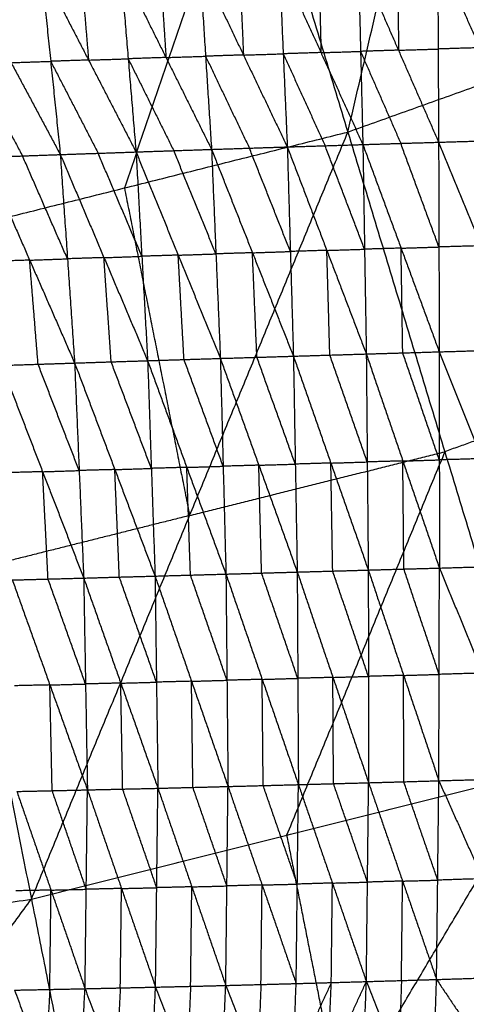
# Model space of a CAD drawing. Header units: millimetres. Extents: x -106 to 110, y -96 to 120.
# Tile 529 of 656: x 14.82 to 20.43, y -55.46 to -43.08. Entities that reach past the tile are written whole.
import ezdxf

# ---------------------------------------------------------------- set-up
doc = ezdxf.new("R2010")
doc.units = ezdxf.units.MM
doc.header["$MEASUREMENT"] = 0
doc.layers.add('Default', color=7, linetype='Continuous', true_color=0x000000)

msp = doc.modelspace()

# ---------------------------------------------------------------- linework, layer by layer
at = {"layer": 'Default'}
for points in [[(18.943, -44.494, 3.952), (20.073, -39.669, 3.907), (21.204, -34.844, 3.861)], [(13.327, -45.901, 3.952), (14.925, -41.21, 3.907), (16.524, -36.518, 3.861)], [(16.524, -36.518, 3.861), (17.733, -40.506, 3.907), (18.943, -44.494, 3.952)], [(17.733, -40.506, 3.907), (16.934, -42.852, 3.929), (16.135, -45.197, 3.952)], [(18.577, -42.324, 0.203), (18.591, -42.91, -0.264), (18.606, -43.495, -0.731)], [(19.075, -42.309, 0.206), (19.103, -43.48, -0.729), (19.132, -44.651, -1.663)], [(19.075, -42.309, 0.206), (19.579, -43.465, -0.725), (20.084, -44.622, -1.655)], [(19.574, -42.294, 0.208), (19.576, -42.88, -0.258), (19.579, -43.465, -0.725)], [(20.073, -42.279, 0.211), (20.078, -43.45, -0.722), (20.084, -44.622, -1.655)], [(20.073, -42.279, 0.211), (20.608, -43.434, -0.718), (21.144, -44.59, -1.646)], [(15.087, -42.433, 0.189), (15.208, -43.605, -0.75), (15.329, -44.777, -1.689)], [(15.087, -42.433, 0.189), (15.684, -43.589, -0.748), (16.281, -44.744, -1.686)], [(15.586, -42.417, 0.191), (15.635, -43.003, -0.279), (15.684, -43.589, -0.748)], [(16.084, -42.401, 0.193), (16.182, -43.573, -0.746), (16.281, -44.744, -1.686)], [(16.084, -42.401, 0.193), (16.657, -43.557, -0.743), (17.23, -44.712, -1.68)], [(16.582, -42.386, 0.195), (16.619, -42.971, -0.274), (16.657, -43.557, -0.743)], [(17.08, -42.37, 0.197), (17.155, -43.541, -0.742), (17.23, -44.712, -1.68)], [(17.08, -42.37, 0.197), (17.631, -43.526, -0.738), (18.182, -44.681, -1.672)], [(17.58, -42.355, 0.199), (17.605, -42.94, -0.269), (17.631, -43.526, -0.738)], [(18.079, -42.339, 0.201), (18.131, -43.51, -0.736), (18.182, -44.681, -1.672)], [(18.079, -42.339, 0.201), (18.606, -43.495, -0.731), (19.132, -44.651, -1.663)], [(14.093, -42.466, 0.186), (14.711, -43.622, -0.751), (15.329, -44.777, -1.689)], [(18.943, -44.494, 3.952), (21.668, -43.519, 3.952), (24.393, -42.544, 3.952)], [(19.579, -43.465, -0.725), (19.829, -43.458, -0.723), (20.078, -43.45, -0.722)], [(20.608, -43.434, -0.718), (20.343, -43.442, -0.72), (20.078, -43.45, -0.722)], [(15.684, -43.589, -0.748), (15.933, -43.581, -0.747), (16.182, -43.573, -0.746)], [(16.657, -43.557, -0.743), (16.42, -43.565, -0.745), (16.182, -43.573, -0.746)], [(16.182, -43.573, -0.746), (16.469, -44.15, -1.215), (16.755, -44.728, -1.683)], [(16.657, -43.557, -0.743), (16.906, -43.549, -0.743), (17.155, -43.541, -0.742)], [(17.631, -43.526, -0.738), (17.393, -43.533, -0.74), (17.155, -43.541, -0.742)], [(17.155, -43.541, -0.742), (17.43, -44.119, -1.209), (17.706, -44.696, -1.676)], [(17.631, -43.526, -0.738), (17.881, -43.518, -0.737), (18.131, -43.51, -0.736)], [(18.606, -43.495, -0.731), (18.368, -43.503, -0.733), (18.131, -43.51, -0.736)], [(18.131, -43.51, -0.736), (18.394, -44.088, -1.202), (18.657, -44.666, -1.668)], [(18.606, -43.495, -0.731), (18.855, -43.488, -0.73), (19.103, -43.48, -0.729)], [(19.579, -43.465, -0.725), (19.341, -43.473, -0.727), (19.103, -43.48, -0.729)], [(19.103, -43.48, -0.729), (19.356, -44.058, -1.194), (19.608, -44.636, -1.659)], [(14.236, -43.639, -0.751), (14.545, -44.217, -1.22), (14.854, -44.794, -1.689)], [(14.711, -43.622, -0.751), (14.96, -43.613, -0.751), (15.208, -43.605, -0.75)], [(15.684, -43.589, -0.748), (15.446, -43.597, -0.749), (15.208, -43.605, -0.75)], [(15.208, -43.605, -0.75), (15.507, -44.183, -1.219), (15.805, -44.761, -1.688)], [(13.327, -45.901, 3.952), (16.135, -45.197, 3.952), (18.943, -44.494, 3.952)], [(14.966, -54.139, 4.188), (16.955, -49.316, 4.07), (18.943, -44.494, 3.952)], [(18.943, -44.494, 3.952), (20.162, -48.513, 4.07), (21.381, -52.532, 4.188)], [(17.23, -44.712, -1.68), (17.706, -44.696, -1.676), (18.182, -44.681, -1.672)], [(18.182, -44.681, -1.672), (18.657, -44.666, -1.668), (19.132, -44.651, -1.663)], [(18.182, -44.681, -1.672), (18.221, -45.996, -2.14), (18.259, -47.312, -2.607)], [(18.182, -44.681, -1.672), (18.679, -45.982, -2.133), (19.175, -47.284, -2.593)], [(19.153, -45.967, -2.128), (18.905, -45.317, -1.898), (18.657, -44.666, -1.668)], [(19.132, -44.651, -1.663), (19.608, -44.636, -1.659), (20.084, -44.622, -1.655)], [(19.132, -44.651, -1.663), (19.153, -45.967, -2.128), (19.175, -47.284, -2.593)], [(19.132, -44.651, -1.663), (19.612, -45.954, -2.122), (20.092, -47.257, -2.581)], [(20.088, -45.939, -2.118), (19.848, -45.288, -1.888), (19.608, -44.636, -1.659)], [(20.084, -44.622, -1.655), (20.614, -44.606, -1.651), (21.144, -44.59, -1.646)], [(20.084, -44.622, -1.655), (20.088, -45.939, -2.118), (20.092, -47.257, -2.581)], [(20.084, -44.622, -1.655), (20.618, -45.924, -2.112), (21.152, -47.226, -2.569)], [(14.379, -44.812, -1.689), (14.854, -44.794, -1.689), (15.329, -44.777, -1.689)], [(14.379, -44.812, -1.689), (14.944, -46.105, -2.165), (15.509, -47.398, -2.641)], [(15.419, -46.088, -2.165), (15.136, -45.441, -1.927), (14.854, -44.794, -1.689)], [(15.329, -44.777, -1.689), (15.805, -44.761, -1.688), (16.281, -44.744, -1.686)], [(15.329, -44.777, -1.689), (15.419, -46.088, -2.165), (15.509, -47.398, -2.641)], [(15.329, -44.777, -1.689), (15.878, -46.073, -2.161), (16.427, -47.369, -2.633)], [(16.354, -46.056, -2.159), (16.079, -45.408, -1.923), (15.805, -44.761, -1.688)], [(16.281, -44.744, -1.686), (16.755, -44.728, -1.683), (17.23, -44.712, -1.68)], [(16.281, -44.744, -1.686), (16.354, -46.056, -2.159), (16.427, -47.369, -2.633)], [(16.281, -44.744, -1.686), (16.811, -46.042, -2.153), (17.341, -47.34, -2.621)], [(17.285, -46.026, -2.15), (17.02, -45.377, -1.917), (16.755, -44.728, -1.683)], [(17.23, -44.712, -1.68), (17.285, -46.026, -2.15), (17.341, -47.34, -2.621)], [(17.23, -44.712, -1.68), (17.744, -46.012, -2.144), (18.259, -47.312, -2.607)], [(18.221, -45.996, -2.14), (17.963, -45.346, -1.908), (17.706, -44.696, -1.676)], [(16.135, -45.197, 3.952), (16.545, -47.257, 4.011), (16.955, -49.316, 4.07)], [(13.327, -45.901, 3.952), (14.147, -50.02, 4.07), (14.966, -54.139, 4.188)], [(20.618, -45.924, -2.112), (20.353, -45.932, -2.115), (20.088, -45.939, -2.118)], [(16.811, -46.042, -2.153), (16.582, -46.049, -2.156), (16.354, -46.056, -2.159)], [(16.811, -46.042, -2.153), (17.048, -46.034, -2.152), (17.285, -46.026, -2.15)], [(16.884, -47.354, -2.627), (16.847, -46.698, -2.39), (16.811, -46.042, -2.153)], [(17.744, -46.012, -2.144), (17.515, -46.019, -2.147), (17.285, -46.026, -2.15)], [(17.744, -46.012, -2.144), (17.983, -46.004, -2.142), (18.221, -45.996, -2.14)], [(17.8, -47.326, -2.614), (17.772, -46.669, -2.379), (17.744, -46.012, -2.144)], [(18.679, -45.982, -2.133), (18.45, -45.989, -2.136), (18.221, -45.996, -2.14)], [(18.679, -45.982, -2.133), (18.916, -45.975, -2.13), (19.153, -45.967, -2.128)], [(18.717, -47.298, -2.6), (18.698, -46.64, -2.366), (18.679, -45.982, -2.133)], [(19.612, -45.954, -2.122), (19.383, -45.961, -2.125), (19.153, -45.967, -2.128)], [(19.612, -45.954, -2.122), (19.85, -45.947, -2.12), (20.088, -45.939, -2.118)], [(19.633, -47.271, -2.587), (19.623, -46.612, -2.354), (19.612, -45.954, -2.122)], [(14.944, -46.105, -2.165), (14.714, -46.112, -2.166), (14.485, -46.12, -2.167)], [(14.944, -46.105, -2.165), (15.181, -46.096, -2.165), (15.419, -46.088, -2.165)], [(15.05, -47.413, -2.643), (14.997, -46.759, -2.404), (14.944, -46.105, -2.165)], [(15.878, -46.073, -2.161), (15.648, -46.08, -2.163), (15.419, -46.088, -2.165)], [(15.878, -46.073, -2.161), (16.116, -46.065, -2.16), (16.354, -46.056, -2.159)], [(15.968, -47.383, -2.637), (15.923, -46.728, -2.399), (15.878, -46.073, -2.161)], [(18.259, -47.312, -2.607), (18.717, -47.298, -2.6), (19.175, -47.284, -2.593)], [(19.175, -47.284, -2.593), (19.633, -47.271, -2.587), (20.092, -47.257, -2.581)], [(19.175, -47.284, -2.593), (19.187, -48.642, -2.655), (19.2, -50.001, -2.718)], [(19.175, -47.284, -2.593), (19.634, -48.63, -2.647), (20.094, -49.976, -2.701)], [(20.093, -48.616, -2.641), (19.863, -47.943, -2.614), (19.633, -47.271, -2.587)], [(20.092, -47.257, -2.581), (20.622, -47.242, -2.575), (21.152, -47.226, -2.569)], [(20.092, -47.257, -2.581), (20.093, -48.616, -2.641), (20.094, -49.976, -2.701)], [(20.092, -47.257, -2.581), (20.629, -48.601, -2.633), (21.167, -49.944, -2.686)], [(14.591, -47.428, -2.644), (15.05, -47.413, -2.643), (15.509, -47.398, -2.641)], [(15.566, -48.75, -2.713), (15.308, -48.082, -2.678), (15.05, -47.413, -2.643)], [(15.509, -47.398, -2.641), (15.968, -47.383, -2.637), (16.427, -47.369, -2.633)], [(15.509, -47.398, -2.641), (15.566, -48.75, -2.713), (15.623, -50.102, -2.786)], [(15.509, -47.398, -2.641), (16.014, -48.738, -2.707), (16.52, -50.077, -2.772)], [(16.473, -48.723, -2.702), (16.221, -48.053, -2.67), (15.968, -47.383, -2.637)], [(16.427, -47.369, -2.633), (16.884, -47.354, -2.627), (17.341, -47.34, -2.621)], [(16.427, -47.369, -2.633), (16.473, -48.723, -2.702), (16.52, -50.077, -2.772)], [(16.427, -47.369, -2.633), (16.919, -48.71, -2.694), (17.411, -50.052, -2.755)], [(17.376, -48.696, -2.688), (17.13, -48.025, -2.657), (16.884, -47.354, -2.627)], [(17.341, -47.34, -2.621), (17.8, -47.326, -2.614), (18.259, -47.312, -2.607)], [(17.341, -47.34, -2.621), (17.376, -48.696, -2.688), (17.411, -50.052, -2.755)], [(17.341, -47.34, -2.621), (17.824, -48.683, -2.679), (18.307, -50.026, -2.736)], [(18.283, -48.669, -2.672), (18.042, -47.998, -2.643), (17.8, -47.326, -2.614)], [(18.259, -47.312, -2.607), (18.283, -48.669, -2.672), (18.307, -50.026, -2.736)], [(18.259, -47.312, -2.607), (18.73, -48.656, -2.662), (19.2, -50.001, -2.718)], [(19.187, -48.642, -2.655), (18.952, -47.97, -2.628), (18.717, -47.298, -2.6)], [(14.591, -47.428, -2.644), (15.107, -48.765, -2.715), (15.623, -50.102, -2.786)], [(22.887, -47.538, 4.07), (21.525, -48.025, 4.07), (20.162, -48.513, 4.07)], [(16.955, -49.316, 4.07), (18.558, -48.915, 4.07), (20.162, -48.513, 4.07)], [(20.162, -48.513, 4.07), (19.168, -50.924, 4.129), (18.174, -53.335, 4.188)], [(18.73, -48.656, -2.662), (18.958, -48.649, -2.659), (19.187, -48.642, -2.655)], [(19.634, -48.63, -2.647), (19.411, -48.636, -2.651), (19.187, -48.642, -2.655)], [(19.634, -48.63, -2.647), (19.864, -48.623, -2.644), (20.093, -48.616, -2.641)], [(19.647, -49.988, -2.709), (19.641, -49.309, -2.678), (19.634, -48.63, -2.647)], [(20.629, -48.601, -2.633), (20.361, -48.609, -2.637), (20.093, -48.616, -2.641)], [(15.107, -48.765, -2.715), (14.883, -48.771, -2.717), (14.659, -48.777, -2.719)], [(15.107, -48.765, -2.715), (15.336, -48.757, -2.714), (15.566, -48.75, -2.713)], [(15.175, -50.114, -2.79), (15.141, -49.439, -2.752), (15.107, -48.765, -2.715)], [(16.014, -48.738, -2.707), (15.79, -48.744, -2.71), (15.566, -48.75, -2.713)], [(16.014, -48.738, -2.707), (16.244, -48.73, -2.704), (16.473, -48.723, -2.702)], [(16.071, -50.089, -2.779), (16.043, -49.413, -2.743), (16.014, -48.738, -2.707)], [(16.919, -48.71, -2.694), (16.696, -48.717, -2.698), (16.473, -48.723, -2.702)], [(16.919, -48.71, -2.694), (17.147, -48.703, -2.691), (17.376, -48.696, -2.688)], [(16.965, -50.064, -2.763), (16.942, -49.387, -2.729), (16.919, -48.71, -2.694)], [(17.824, -48.683, -2.679), (17.6, -48.69, -2.683), (17.376, -48.696, -2.688)], [(17.824, -48.683, -2.679), (18.053, -48.676, -2.675), (18.283, -48.669, -2.672)], [(17.859, -50.039, -2.745), (17.841, -49.361, -2.712), (17.824, -48.683, -2.679)], [(18.73, -48.656, -2.662), (18.506, -48.663, -2.667), (18.283, -48.669, -2.672)], [(18.753, -50.014, -2.727), (18.741, -49.335, -2.695), (18.73, -48.656, -2.662)], [(16.955, -49.316, 4.07), (15.551, -49.668, 4.07), (14.147, -50.02, 4.07)], [(18.307, -50.026, -2.736), (18.753, -50.014, -2.727), (19.2, -50.001, -2.718)], [(19.202, -51.338, -2.496), (18.978, -50.676, -2.611), (18.753, -50.014, -2.727)], [(19.2, -50.001, -2.718), (19.647, -49.988, -2.709), (20.094, -49.976, -2.701)], [(19.2, -50.001, -2.718), (19.202, -51.338, -2.496), (19.204, -52.675, -2.274)], [(19.2, -50.001, -2.718), (19.644, -51.326, -2.486), (20.087, -52.65, -2.255)], [(20.091, -51.313, -2.478), (19.869, -50.651, -2.594), (19.647, -49.988, -2.709)], [(20.087, -52.65, -2.255), (20.091, -51.313, -2.478), (20.094, -49.976, -2.701)], [(20.094, -49.976, -2.701), (20.63, -49.96, -2.693), (21.167, -49.944, -2.686)], [(20.094, -49.976, -2.701), (20.639, -51.297, -2.468), (21.183, -52.618, -2.236)], [(14.726, -50.126, -2.794), (15.175, -50.114, -2.79), (15.623, -50.102, -2.786)], [(14.726, -50.126, -2.794), (15.198, -51.446, -2.569), (15.67, -52.765, -2.345)], [(15.646, -51.434, -2.565), (15.411, -50.774, -2.678), (15.175, -50.114, -2.79)], [(15.623, -50.102, -2.786), (16.071, -50.089, -2.779), (16.52, -50.077, -2.772)], [(15.623, -50.102, -2.786), (15.646, -51.434, -2.565), (15.67, -52.765, -2.345)], [(15.623, -50.102, -2.786), (16.089, -51.423, -2.558), (16.556, -52.745, -2.331)], [(16.538, -51.411, -2.551), (16.304, -50.75, -2.665), (16.071, -50.089, -2.779)], [(16.52, -50.077, -2.772), (16.965, -50.064, -2.763), (17.411, -50.052, -2.755)], [(16.52, -50.077, -2.772), (16.538, -51.411, -2.551), (16.556, -52.745, -2.331)], [(16.52, -50.077, -2.772), (16.978, -51.4, -2.543), (17.437, -52.722, -2.313)], [(17.424, -51.387, -2.534), (17.195, -50.726, -2.649), (16.965, -50.064, -2.763)], [(17.411, -50.052, -2.755), (17.859, -50.039, -2.745), (18.307, -50.026, -2.736)], [(17.411, -50.052, -2.755), (17.424, -51.387, -2.534), (17.437, -52.722, -2.313)], [(17.411, -50.052, -2.755), (17.866, -51.376, -2.524), (18.322, -52.699, -2.294)], [(18.314, -51.363, -2.515), (18.087, -50.701, -2.63), (17.859, -50.039, -2.745)], [(18.307, -50.026, -2.736), (18.314, -51.363, -2.515), (18.322, -52.699, -2.294)], [(18.307, -50.026, -2.736), (18.755, -51.351, -2.505), (19.204, -52.675, -2.274)], [(17.866, -51.376, -2.524), (17.645, -51.381, -2.529), (17.424, -51.387, -2.534)], [(17.866, -51.376, -2.524), (18.09, -51.369, -2.52), (18.314, -51.363, -2.515)], [(17.879, -52.711, -2.303), (17.873, -52.043, -2.414), (17.866, -51.376, -2.524)], [(18.755, -51.351, -2.505), (18.535, -51.357, -2.51), (18.314, -51.363, -2.515)], [(18.755, -51.351, -2.505), (18.979, -51.344, -2.5), (19.202, -51.338, -2.496)], [(18.763, -52.687, -2.284), (18.759, -52.019, -2.394), (18.755, -51.351, -2.505)], [(19.644, -51.326, -2.486), (19.423, -51.332, -2.491), (19.202, -51.338, -2.496)], [(19.644, -51.326, -2.486), (19.867, -51.319, -2.482), (20.091, -51.313, -2.478)], [(19.646, -52.663, -2.265), (19.645, -51.994, -2.376), (19.644, -51.326, -2.486)], [(20.639, -51.297, -2.468), (20.365, -51.305, -2.473), (20.091, -51.313, -2.478)], [(15.198, -51.446, -2.569), (14.977, -51.451, -2.572), (14.755, -51.456, -2.574)], [(15.198, -51.446, -2.569), (15.422, -51.44, -2.567), (15.646, -51.434, -2.565)], [(15.227, -52.775, -2.349), (15.212, -52.111, -2.459), (15.198, -51.446, -2.569)], [(16.089, -51.423, -2.558), (15.868, -51.428, -2.562), (15.646, -51.434, -2.565)], [(16.089, -51.423, -2.558), (16.314, -51.417, -2.555), (16.538, -51.411, -2.551)], [(16.113, -52.755, -2.338), (16.101, -52.089, -2.448), (16.089, -51.423, -2.558)], [(16.978, -51.4, -2.543), (16.758, -51.405, -2.547), (16.538, -51.411, -2.551)], [(16.978, -51.4, -2.543), (17.201, -51.393, -2.538), (17.424, -51.387, -2.534)], [(16.996, -52.734, -2.322), (16.987, -52.067, -2.432), (16.978, -51.4, -2.543)], [(14.966, -54.139, 4.188), (18.174, -53.335, 4.188), (21.381, -52.532, 4.188)], [(16.335, -61.023, 4.676), (18.858, -56.777, 4.432), (21.381, -52.532, 4.188)], [(16.556, -52.745, -2.331), (16.996, -52.734, -2.322), (17.437, -52.722, -2.313)], [(17.423, -53.973, -1.726), (17.21, -53.353, -2.024), (16.996, -52.734, -2.322)], [(17.409, -55.224, -1.138), (17.423, -53.973, -1.726), (17.437, -52.722, -2.313)], [(17.437, -52.722, -2.313), (17.879, -52.711, -2.303), (18.322, -52.699, -2.294)], [(17.437, -52.722, -2.313), (17.865, -53.961, -1.716), (18.294, -55.2, -1.12)], [(18.308, -53.95, -1.707), (18.094, -53.33, -2.005), (17.879, -52.711, -2.303)], [(18.294, -55.2, -1.12), (18.308, -53.95, -1.707), (18.322, -52.699, -2.294)], [(18.322, -52.699, -2.294), (18.763, -52.687, -2.284), (19.204, -52.675, -2.274)], [(18.322, -52.699, -2.294), (18.749, -53.937, -1.697), (19.176, -55.175, -1.101)], [(19.19, -53.925, -1.687), (18.976, -53.306, -1.985), (18.763, -52.687, -2.284)], [(19.176, -55.175, -1.101), (19.19, -53.925, -1.687), (19.204, -52.675, -2.274)], [(19.204, -52.675, -2.274), (19.646, -52.663, -2.265), (20.087, -52.65, -2.255)], [(19.204, -52.675, -2.274), (19.631, -53.912, -1.677), (20.058, -55.149, -1.081)], [(20.073, -53.9, -1.668), (19.859, -53.281, -1.966), (19.646, -52.663, -2.265)], [(20.058, -55.149, -1.081), (20.073, -53.9, -1.668), (20.087, -52.65, -2.255)], [(20.087, -52.65, -2.255), (20.635, -52.634, -2.246), (21.183, -52.618, -2.236)], [(20.087, -52.65, -2.255), (20.638, -53.882, -1.656), (21.189, -55.113, -1.057)], [(14.783, -52.785, -2.354), (15.227, -52.775, -2.349), (15.67, -52.765, -2.345)], [(14.783, -52.785, -2.354), (15.212, -54.025, -1.761), (15.64, -55.265, -1.168)], [(15.655, -54.015, -1.756), (15.441, -53.395, -2.053), (15.227, -52.775, -2.349)], [(15.64, -55.265, -1.168), (15.655, -54.015, -1.756), (15.67, -52.765, -2.345)], [(15.67, -52.765, -2.345), (16.113, -52.755, -2.338), (16.556, -52.745, -2.331)], [(15.67, -52.765, -2.345), (16.098, -54.005, -1.75), (16.526, -55.245, -1.154)], [(16.541, -53.995, -1.742), (16.327, -53.375, -2.04), (16.113, -52.755, -2.338)], [(16.526, -55.245, -1.154), (16.541, -53.995, -1.742), (16.556, -52.745, -2.331)], [(16.556, -52.745, -2.331), (16.982, -53.984, -1.734), (17.409, -55.224, -1.138)], [(18.174, -53.335, 4.188), (18.516, -55.056, 4.31), (18.858, -56.777, 4.432)], [(16.982, -53.984, -1.734), (17.202, -53.979, -1.73), (17.423, -53.973, -1.726)], [(17.865, -53.961, -1.716), (17.644, -53.967, -1.721), (17.423, -53.973, -1.726)], [(17.851, -55.212, -1.129), (17.858, -54.587, -1.423), (17.865, -53.961, -1.716)], [(17.865, -53.961, -1.716), (18.087, -53.955, -1.712), (18.308, -53.95, -1.707)], [(18.749, -53.937, -1.697), (18.528, -53.943, -1.702), (18.308, -53.95, -1.707)], [(18.735, -55.188, -1.11), (18.742, -54.562, -1.404), (18.749, -53.937, -1.697)], [(18.749, -53.937, -1.697), (18.969, -53.931, -1.692), (19.19, -53.925, -1.687)], [(19.631, -53.912, -1.677), (19.41, -53.919, -1.682), (19.19, -53.925, -1.687)], [(19.617, -55.162, -1.091), (19.624, -54.537, -1.384), (19.631, -53.912, -1.677)], [(19.631, -53.912, -1.677), (19.852, -53.906, -1.673), (20.073, -53.9, -1.668)], [(20.638, -53.882, -1.656), (20.355, -53.891, -1.662), (20.073, -53.9, -1.668)], [(15.212, -54.025, -1.761), (14.99, -54.03, -1.763), (14.769, -54.034, -1.766)], [(15.197, -55.274, -1.172), (15.205, -54.65, -1.467), (15.212, -54.025, -1.761)], [(15.212, -54.025, -1.761), (15.433, -54.02, -1.758), (15.655, -54.015, -1.756)], [(16.098, -54.005, -1.75), (15.877, -54.01, -1.753), (15.655, -54.015, -1.756)], [(16.083, -55.255, -1.161), (16.091, -54.63, -1.455), (16.098, -54.005, -1.75)], [(16.098, -54.005, -1.75), (16.319, -54, -1.746), (16.541, -53.995, -1.742)], [(16.982, -53.984, -1.734), (16.762, -53.99, -1.738), (16.541, -53.995, -1.742)], [(16.967, -55.235, -1.146), (16.975, -54.609, -1.44), (16.982, -53.984, -1.734)], [(8.424, -55.109, 4.188), (11.695, -54.624, 4.188), (14.966, -54.139, 4.188)], [(9.112, -62.094, 4.676), (12.039, -58.116, 4.432), (14.966, -54.139, 4.188)], [(14.966, -54.139, 4.188), (15.651, -57.581, 4.432), (16.335, -61.023, 4.676)], [(17.409, -55.224, -1.138), (17.851, -55.212, -1.129), (18.294, -55.2, -1.12)], [(17.851, -55.212, -1.129), (17.83, -55.734, -0.619), (17.808, -56.256, -0.109)], [(18.208, -57.288, 0.921), (18.692, -56.232, -0.09), (19.176, -55.175, -1.101)], [(18.208, -57.288, 0.921), (18.251, -56.244, -0.099), (18.294, -55.2, -1.12)], [(18.735, -55.188, -1.11), (18.493, -55.716, -0.605), (18.251, -56.244, -0.099)], [(18.294, -55.2, -1.12), (18.735, -55.188, -1.11), (19.176, -55.175, -1.101)], [(18.692, -56.232, -0.09), (18.713, -55.71, -0.6), (18.735, -55.188, -1.11)], [(19.099, -57.258, 0.94), (19.137, -56.217, -0.081), (19.176, -55.175, -1.101)], [(19.176, -55.175, -1.101), (19.617, -55.162, -1.091), (20.058, -55.149, -1.081)], [(19.176, -55.175, -1.101), (19.583, -56.201, -0.07), (19.991, -57.227, 0.96)], [(19.617, -55.162, -1.091), (19.6, -55.682, -0.581), (19.583, -56.201, -0.07)], [(19.991, -57.227, 0.96), (20.025, -56.188, -0.061), (20.058, -55.149, -1.081)], [(20.058, -55.149, -1.081), (20.623, -55.131, -1.069), (21.189, -55.113, -1.057)], [(20.058, -55.149, -1.081), (20.738, -56.161, -0.043), (21.418, -57.173, 0.995)], [(14.754, -55.283, -1.177), (15.197, -55.274, -1.172), (15.64, -55.265, -1.168)], [(14.754, -55.283, -1.177), (15.139, -56.327, -0.152), (15.523, -57.371, 0.872)], [(15.197, -55.274, -1.172), (15.168, -55.801, -0.662), (15.139, -56.327, -0.152)], [(15.523, -57.371, 0.872), (15.582, -56.318, -0.148), (15.64, -55.265, -1.168)], [(15.64, -55.265, -1.168), (16.083, -55.255, -1.161), (16.526, -55.245, -1.154)], [(15.64, -55.265, -1.168), (16.03, -56.305, -0.14), (16.419, -57.345, 0.887)], [(16.083, -55.255, -1.161), (16.056, -55.78, -0.651), (16.03, -56.305, -0.14)], [(16.419, -57.345, 0.887), (16.473, -56.295, -0.133), (16.526, -55.245, -1.154)], [(16.526, -55.245, -1.154), (16.967, -55.235, -1.146), (17.409, -55.224, -1.138)], [(16.526, -55.245, -1.154), (16.92, -56.282, -0.125), (17.313, -57.318, 0.903)], [(16.967, -55.235, -1.146), (16.943, -55.758, -0.636), (16.92, -56.282, -0.125)], [(17.313, -57.318, 0.903), (17.361, -56.271, -0.117), (17.409, -55.224, -1.138)], [(17.409, -55.224, -1.138), (17.808, -56.256, -0.109), (18.208, -57.288, 0.921)]]:
    msp.add_open_spline(points, degree=2, dxfattribs=at)

doc.saveas('drawing.dxf')
